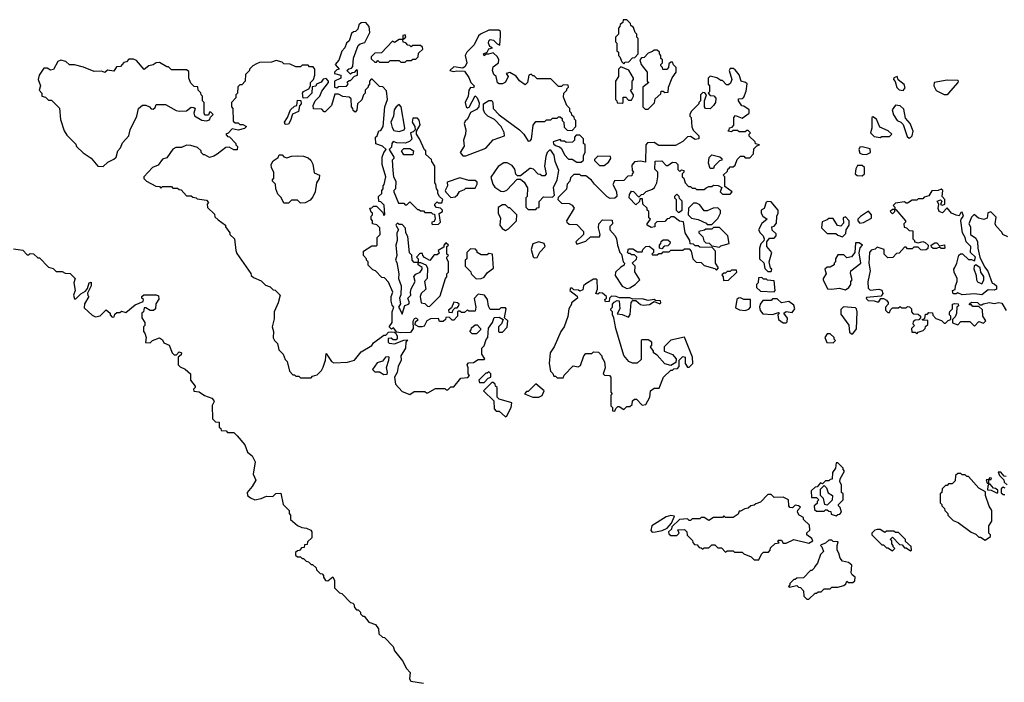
# Model space of a CAD drawing. Extents: x 2386423 to 2568864, y 578392 to 761999.
# Tile 425 of 454: x 2495135 to 2501622, y 746343 to 750710. Entities that reach past the tile are written whole.
import ezdxf

# ---------------------------------------------------------------- set-up
doc = ezdxf.new("R2010")
doc.units = 0

msp = doc.modelspace()

# ---------------------------------------------------------------- linework, layer by layer
at = {"layer": '0CON05XD'}
for points in [[(2497225, 750260), (2497235, 750270), (2497288.3, 750271.7), (2497300, 750285), (2497291.7, 750298.3), (2497305, 750310), (2497315, 750310), (2497341.7, 750338.3), (2497360, 750345), (2497360, 750375), (2497355, 750380), (2497338.3, 750361.7), (2497325, 750360), (2497315, 750350), (2497290, 750375), (2497303, 750387), (2497320, 750390), (2497328.8, 750401.2), (2497333.9, 750456.1), (2497365, 750540), (2497378.3, 750551.7), (2497409.3, 750560.7), (2497442.5, 750625), (2497436.7, 750665), (2497415, 750692.5), (2497385, 750690), (2497370, 750675), (2497361.7, 750648.3), (2497348.3, 750631.7), (2497335, 750630), (2497321.7, 750618.3), (2497305, 750570), (2497287.5, 750555), (2497276.7, 750525), (2497256.4, 750503.6), (2497237, 750443), (2497212.5, 750415), (2497240, 750385), (2497225, 750380), (2497210, 750365), (2497210, 750355), (2497250, 750345), (2497250, 750325), (2497210, 750305), (2497210, 750265), (2497225, 750260)], [(2499115, 750420), (2499125, 750430), (2499148.3, 750431.7), (2499171.7, 750458.3), (2499188.3, 750461.7), (2499210, 750485), (2499210, 750585), (2499200, 750595), (2499200, 750615), (2499190, 750625), (2499178.3, 750658.3), (2499161.7, 750671.7), (2499160, 750685), (2499135, 750710), (2499111.7, 750708.3), (2499108.3, 750691.7), (2499091.7, 750678.3), (2499090, 750665), (2499080, 750655), (2499080, 750615), (2499060, 750595), (2499060, 750565), (2499070, 750555), (2499070, 750505), (2499080, 750495), (2499080, 750475), (2499090, 750465), (2499101.7, 750431.7), (2499115, 750420)], [(2498075, 749812.5), (2498207, 749863), (2498255, 749917.5), (2498330, 749945), (2498327, 749967), (2498306.4, 750006.4), (2498263, 750053), (2498220, 750075), (2498200, 750095), (2498190, 750115), (2498190, 750155), (2498225, 750176.7), (2498245, 750176.7), (2498253.3, 750165), (2498253.6, 750123.6), (2498293.6, 750083.6), (2498427.5, 749985), (2498456.7, 749955), (2498485, 749910), (2498498.3, 749911.7), (2498507, 749923), (2498517.5, 750015), (2498535, 750040), (2498595, 750040), (2498605, 750050), (2498635, 750050), (2498645, 750060), (2498675, 750060), (2498685, 750070), (2498695, 750070), (2498708.3, 750058.3), (2498710, 750045), (2498720, 750035), (2498721.7, 750001.7), (2498741.7, 749981.7), (2498775, 749980), (2498800, 750005), (2498800, 750045), (2498790, 750055), (2498788.3, 750068.3), (2498771.7, 750081.7), (2498770, 750095), (2498760, 750105), (2498760, 750125), (2498740, 750145), (2498718.3, 750198.3), (2498720, 750225), (2498740, 750245), (2498740, 750255), (2498750, 750265), (2498748.3, 750278.3), (2498715, 750280), (2498705, 750270), (2498685, 750270), (2498635, 750320), (2498545, 750320), (2498525, 750340), (2498515, 750340), (2498505, 750350), (2498490, 750345), (2498480, 750295), (2498465, 750280), (2498427, 750307), (2498405, 750337.5), (2498365, 750362.5), (2498340, 750355), (2498352.5, 750335), (2498335, 750297.5), (2498315, 750286.7), (2498295, 750287.5), (2498283.9, 750293.9), (2498273.3, 750335), (2498259.3, 750349.3), (2498250, 750375), (2498255, 750400), (2498290, 750425), (2498292.5, 750445), (2498282.5, 750465), (2498255, 750492.5), (2498223.6, 750483.6), (2498207.5, 750482.5), (2498195, 750472.5), (2498190, 750485), (2498213.8, 750496.2), (2498225, 750517.5), (2498250, 750525), (2498233, 750533), (2498223.3, 750555), (2498225, 750570), (2498235, 750580), (2498255.9, 750575.9), (2498280.7, 750550.7), (2498297.5, 750542.5), (2498303.3, 750605), (2498301.7, 750631.7), (2498291.7, 750641.7), (2498225, 750640), (2498170, 750615), (2498157, 750603), (2498130, 750545), (2498080, 750495), (2498070, 750475), (2498080, 750425), (2498069.3, 750400.7), (2498055, 750390), (2497995, 750400), (2497970, 750375), (2497995, 750367.5), (2498015, 750372.5), (2498065, 750370), (2498095, 750330), (2498106.2, 750296.2), (2498130, 750275), (2498125, 750260), (2498105, 750262.5), (2498093.3, 750245), (2498090, 750205), (2498070, 750165), (2498076.1, 750136.1), (2498085, 750130), (2498096, 750134), (2498135, 750207.5), (2498150, 750195), (2498161.7, 750161.7), (2498160, 750135), (2498145, 750117.5), (2498105, 750097.5), (2498086.2, 750055), (2498069.2, 750040.8), (2498063.6, 750026.4), (2498074, 749985), (2498072, 749955), (2498058.9, 749915), (2498063.6, 749876.4), (2498037.5, 749835), (2498055, 749812.5), (2498075, 749812.5)], [(2497675, 750430), (2497685, 750440), (2497715, 750440), (2497725, 750450), (2497745, 750450), (2497760, 750465), (2497761.7, 750488.3), (2497790, 750515), (2497788.3, 750528.3), (2497775, 750540), (2497725, 750540), (2497715, 750530), (2497705, 750540), (2497691.7, 750541.7), (2497678.3, 750558.3), (2497661.7, 750561.7), (2497660, 750580), (2497680, 750595), (2497675, 750610), (2497660, 750605), (2497660, 750580), (2497635, 750580), (2497605, 750560), (2497591.7, 750568.3), (2497518.3, 750491.7), (2497475, 750490), (2497450, 750465), (2497451.7, 750451.7), (2497475, 750430), (2497485, 750430), (2497495, 750440), (2497505, 750430), (2497565, 750430), (2497575, 750440), (2497635, 750440), (2497645, 750430), (2497675, 750430)], [(2499275, 750120), (2499318.3, 750161.7), (2499321.7, 750188.3), (2499358.3, 750221.7), (2499361.7, 750238.3), (2499375, 750240), (2499385, 750230), (2499408.3, 750231.7), (2499410, 750265), (2499433, 750327), (2499460, 750365), (2499460, 750395), (2499441.7, 750411.7), (2499435, 750430), (2499425, 750430), (2499411.7, 750418.3), (2499410, 750395), (2499398.3, 750381.7), (2499371.7, 750381.7), (2499370, 750395), (2499360, 750405), (2499360, 750415), (2499370, 750425), (2499370, 750445), (2499360, 750455), (2499360, 750475), (2499350, 750485), (2499350, 750495), (2499335, 750510), (2499315, 750510), (2499305, 750500), (2499275, 750490), (2499248.3, 750461.7), (2499231.7, 750458.3), (2499220, 750445), (2499230, 750415), (2499270, 750365), (2499270, 750305), (2499280, 750295), (2499240, 750265), (2499240, 750135), (2499255, 750120), (2499275, 750120)], [(2495685, 749742.5), (2495715, 749770), (2495755, 749790), (2495770, 749805), (2495782.5, 749845), (2495800, 749865), (2495811.7, 749898.3), (2495853.3, 749945), (2495863.3, 749985), (2495907.5, 750075), (2495917.5, 750125), (2495943, 750147), (2495965, 750147.5), (2495990, 750135), (2496001.7, 750121.7), (2496015, 750120), (2496028.3, 750131.7), (2496035, 750150), (2496095, 750150), (2496165, 750112.5), (2496185, 750107.5), (2496235, 750110), (2496265, 750132.5), (2496281.7, 750131.7), (2496290, 750125), (2496281.2, 750095), (2496287, 750077), (2496335, 750047.5), (2496365, 750042.5), (2496385, 750050), (2496391.7, 750068.3), (2496410, 750085), (2496395, 750100), (2496385, 750100), (2496378.3, 750081.7), (2496355, 750080), (2496350, 750095), (2496350, 750165), (2496340, 750175), (2496340, 750205), (2496330, 750215), (2496328.3, 750228.3), (2496310, 750245), (2496308.3, 750268.3), (2496285, 750270), (2496261.7, 750291.7), (2496250, 750325), (2496248.3, 750368.3), (2496235, 750380), (2496135, 750380), (2496115, 750400), (2496105, 750400), (2496055, 750427.5), (2496035, 750426.7), (2496015, 750413.3), (2495985, 750406.7), (2495955, 750382.5), (2495905, 750440), (2495885, 750450), (2495855, 750450), (2495838.3, 750431.7), (2495821.7, 750428.3), (2495798.3, 750401.7), (2495771.7, 750398.3), (2495755, 750370), (2495712.5, 750377.5), (2495695, 750362.5), (2495675, 750370), (2495625, 750367.5), (2495555, 750396.2), (2495495, 750412.5), (2495463, 750413), (2495440, 750435), (2495405, 750443.3), (2495386.7, 750435), (2495358.3, 750381.7), (2495338.3, 750378.3), (2495315, 750390), (2495295, 750390), (2495262.5, 750345), (2495257.5, 750315), (2495272.5, 750275), (2495262.5, 750245), (2495280, 750225), (2495280, 750205), (2495305, 750200), (2495325, 750180), (2495345, 750180), (2495397, 750127), (2495403, 750053), (2495428.3, 749978.3), (2495445, 749950), (2495505, 749890), (2495510, 749875), (2495553.6, 749833.6), (2495606.4, 749796.4), (2495650, 749745), (2495685, 749742.5)], [(2497705, 748240), (2497735, 748260), (2497805, 748260), (2497815, 748250), (2497825, 748250), (2497875, 748280), (2497935, 748280), (2497945, 748270), (2497955, 748270), (2497975, 748290), (2497995, 748290), (2498041.7, 748348.3), (2498088.3, 748351.7), (2498097.5, 748365), (2498090, 748375), (2498090, 748415), (2498082.5, 748435), (2498091.7, 748448.3), (2498125, 748450), (2498155, 748470), (2498195, 748470), (2498200, 748475), (2498180, 748505), (2498180, 748545), (2498195, 748560), (2498207.5, 748602.5), (2498220, 748615), (2498223, 748677), (2498250, 748715), (2498261.7, 748748.3), (2498295, 748750), (2498320, 748735), (2498310, 748705), (2498290, 748685), (2498290, 748655), (2498295, 748650), (2498315, 748650), (2498347, 748683), (2498350, 748725), (2498330, 748745), (2498340, 748805), (2498335, 748810), (2498305, 748810), (2498295, 748800), (2498235, 748800), (2498223, 748823), (2498216.7, 748865), (2498197.5, 748895), (2498155, 748900), (2498128.3, 748871.7), (2498140, 748815), (2498135, 748790), (2498095, 748790), (2498085, 748797.5), (2498065, 748780), (2498045, 748780), (2498035, 748790), (2498025, 748790), (2498020, 748785), (2498020, 748755), (2497995, 748730), (2497985, 748730), (2497965, 748750), (2497941.7, 748748.3), (2497940, 748735), (2497925, 748720), (2497901.7, 748721.7), (2497895, 748740), (2497840.7, 748739.3), (2497817.5, 748725), (2497798.8, 748691.2), (2497785, 748686.7), (2497765, 748686.7), (2497740, 748700), (2497741.7, 748718.3), (2497760, 748735), (2497745, 748742.5), (2497735, 748737.5), (2497725, 748720), (2497727.5, 748675), (2497710.7, 748649.3), (2497645, 748646.2), (2497620.7, 748650.7), (2497598.3, 748678.3), (2497585, 748670), (2497570, 748685), (2497590, 748715), (2497590, 748785), (2497600, 748815), (2497588.3, 748828.3), (2497582.5, 748855), (2497582.5, 748885), (2497592.5, 748915), (2497565, 748980), (2497538.3, 749008.3), (2497521.7, 749011.7), (2497480, 749055), (2497461.7, 749061.7), (2497431.7, 749091.7), (2497430, 749115), (2497420, 749125), (2497420, 749135), (2497400, 749155), (2497400, 749185), (2497455, 749220), (2497485, 749220), (2497490, 749225), (2497490, 749275), (2497510, 749295), (2497508.3, 749338.3), (2497488.3, 749358.3), (2497460, 749365), (2497460, 749385), (2497450, 749395), (2497450, 749415), (2497460, 749425), (2497460, 749435), (2497451.7, 749441.7), (2497441.7, 749468.3), (2497455, 749470), (2497465, 749480), (2497485, 749480), (2497528.3, 749438.3), (2497531.7, 749421.7), (2497540, 749425), (2497537, 749487), (2497515, 749510), (2497501.7, 749511.7), (2497500, 749545), (2497520, 749565), (2497520, 749585), (2497530, 749595), (2497530, 749615), (2497537, 749623), (2497546.7, 749675), (2497522.5, 749755), (2497522.5, 749805), (2497534.2, 749835.8), (2497550, 749855), (2497525, 749877.5), (2497481.7, 749891.7), (2497480, 749935), (2497490, 749945), (2497501.7, 749978.3), (2497515, 749980), (2497530, 750005), (2497540, 750135), (2497557.5, 750185), (2497551.7, 750241.7), (2497528.3, 750268.3), (2497505, 750270), (2497458.3, 750318.3), (2497451.7, 750318.3), (2497440, 750305), (2497440, 750285), (2497430, 750275), (2497430, 750265), (2497410, 750245), (2497410, 750225), (2497400, 750215), (2497388.3, 750181.7), (2497360, 750155), (2497357, 750113), (2497345, 750100), (2497331.7, 750111.7), (2497330, 750125), (2497320, 750135), (2497318.3, 750188.3), (2497305, 750200), (2497263, 750203), (2497235, 750220), (2497211.7, 750218.3), (2497190, 750145), (2497148.3, 750101.7), (2497141.7, 750101.7), (2497125, 750120), (2497071.7, 750121.7), (2497067.5, 750145), (2497082.5, 750175), (2497112.5, 750205), (2497125, 750240), (2497170, 750295), (2497170, 750305), (2497155, 750322.5), (2497135, 750317.5), (2497120.7, 750299.3), (2497090, 750285), (2497085, 750272.5), (2497061.7, 750268.3), (2497060, 750225), (2497030, 750195), (2497001.7, 750191.7), (2496997.5, 750225), (2497005, 750237.5), (2497040, 750255), (2497050, 750275), (2497050, 750295), (2497070, 750315), (2497080, 750345), (2497080, 750385), (2497068.3, 750398.3), (2497045, 750400), (2497035, 750410), (2496995, 750410), (2496985, 750400), (2496955, 750400), (2496917, 750417), (2496875, 750420), (2496865, 750430), (2496825, 750440), (2496795, 750430), (2496715, 750427.5), (2496695, 750420), (2496670, 750405), (2496650, 750385), (2496650, 750375), (2496621.7, 750348.3), (2496620, 750305), (2496598.3, 750281.7), (2496585, 750280), (2496573, 750267), (2496570, 750225), (2496560, 750215), (2496560, 750195), (2496530, 750165), (2496530, 750135), (2496540, 750125), (2496541.7, 750041.7), (2496555, 750030), (2496575, 750030), (2496585, 750020), (2496605, 750020), (2496630, 750005), (2496617, 749993), (2496575, 749982.5), (2496535, 749990), (2496508.3, 749961.7), (2496492.5, 749955), (2496505, 749940), (2496518.3, 749938.3), (2496560, 749895), (2496560, 749885), (2496570, 749875), (2496568.3, 749851.7), (2496545, 749852.5), (2496515, 749870), (2496493, 749867), (2496437, 749823), (2496415, 749810), (2496385, 749802.5), (2496355, 749820), (2496345, 749820), (2496330, 749835), (2496330, 749845), (2496307, 749867), (2496261.7, 749881.7), (2496235, 749882.5), (2496201.7, 749868.3), (2496163, 749867), (2496143.6, 749856.4), (2496105, 749800), (2496075, 749790), (2496048.3, 749751.7), (2496010, 749735), (2495952.5, 749675), (2495953, 749663), (2495970, 749645), (2496033, 749613), (2496055, 749610), (2496065, 749600), (2496075, 749610), (2496135, 749610), (2496145, 749600), (2496175, 749600), (2496185, 749590), (2496198.3, 749588.3), (2496235, 749550), (2496265, 749550), (2496275, 749540), (2496297, 749537), (2496305, 749530), (2496365, 749520), (2496380, 749505), (2496370, 749495), (2496371.7, 749471.7), (2496418.3, 749428.3), (2496421.7, 749411.7), (2496441.7, 749391.7), (2496490, 749355), (2496490, 749345), (2496520, 749305), (2496520, 749295), (2496550, 749265), (2496558.3, 749188.3), (2496565, 749170), (2496657, 749037), (2496660, 749025), (2496675, 749010), (2496725, 748990), (2496755, 748960), (2496785, 748950), (2496805, 748930), (2496818.3, 748928.3), (2496850, 748895), (2496837, 748843), (2496812.5, 748785), (2496811.7, 748738.3), (2496797.5, 748685), (2496807.5, 748655), (2496803.9, 748613.9), (2496813.3, 748595), (2496833.8, 748575), (2496843.3, 748535), (2496870, 748505), (2496885, 748470), (2496897, 748457), (2496913, 748393), (2496935, 748370), (2496945, 748370), (2496955, 748360), (2496975, 748360), (2496985, 748350), (2497055, 748350), (2497065, 748360), (2497095, 748370), (2497123, 748397), (2497135, 748420), (2497150, 748465), (2497155, 748510), (2497188.3, 748458.3), (2497205, 748448.8), (2497295, 748454), (2497340, 748465), (2497385, 748520), (2497455, 748562.5), (2497465, 748580), (2497535, 748630), (2497548.3, 748631.7), (2497565, 748650), (2497585, 748652.5), (2497605, 748650), (2497613, 748643), (2497622.5, 748625), (2497621.7, 748608.3), (2497615, 748600), (2497595, 748600), (2497581.7, 748611.7), (2497561.7, 748608.3), (2497562.5, 748585), (2497568.3, 748578.3), (2497605, 748573.3), (2497665, 748597.5), (2497690, 748600), (2497680, 748585), (2497677.5, 748545), (2497646.7, 748495), (2497648, 748465), (2497629.2, 748425), (2497622, 748385), (2497603.3, 748355), (2497611.7, 748308.3), (2497655, 748260), (2497705, 748240)], [(2499135, 748937.5), (2499155, 748942.5), (2499190, 748965), (2499220, 748995), (2499188.3, 749048.3), (2499190, 749085), (2499170, 749105), (2499198.3, 749131.7), (2499200, 749145), (2499185, 749160), (2499165, 749160), (2499155, 749170), (2499145, 749170), (2499140, 749175), (2499145, 749200), (2499175, 749200), (2499205, 749180), (2499235, 749180), (2499240, 749195), (2499260, 749215), (2499281.7, 749218.3), (2499310, 749195), (2499310, 749175), (2499300, 749165), (2499305, 749160), (2499335, 749160), (2499345, 749170), (2499365, 749170), (2499375, 749180), (2499415, 749180), (2499425, 749190), (2499505, 749190), (2499515, 749200), (2499545, 749200), (2499560, 749185), (2499570, 749135), (2499591.7, 749111.7), (2499625, 749110), (2499645, 749090), (2499715, 749070), (2499725, 749060), (2499740, 749075), (2499720, 749105), (2499720, 749185), (2499698.3, 749208.3), (2499615, 749210), (2499605, 749220), (2499585, 749220), (2499575, 749230), (2499551.7, 749231.7), (2499550, 749255), (2499520, 749305), (2499508.3, 749378.3), (2499483, 749383), (2499445, 749410), (2499425, 749410), (2499415, 749400), (2499401.7, 749398.3), (2499385, 749380), (2499331.7, 749378.3), (2499320, 749365), (2499320, 749345), (2499295, 749340), (2499270, 749355), (2499270, 749365), (2499290, 749395), (2499280, 749405), (2499280, 749445), (2499270, 749455), (2499268.3, 749468.3), (2499240, 749495), (2499238.3, 749528.3), (2499221.7, 749528.3), (2499218.3, 749511.7), (2499195, 749490), (2499150, 749535), (2499153, 749557), (2499165, 749580), (2499178.3, 749578.3), (2499215, 749540), (2499231.7, 749558.3), (2499245, 749560), (2499263, 749577), (2499305, 749592.5), (2499317.5, 749605), (2499332.5, 749635), (2499340, 749675), (2499340, 749705), (2499320, 749725), (2499321.7, 749778.3), (2499365, 749780), (2499395, 749750), (2499405, 749750), (2499435, 749770), (2499458.3, 749768.3), (2499470, 749755), (2499471.7, 749721.7), (2499485, 749710), (2499495, 749720), (2499510, 749715), (2499510, 749705), (2499500, 749695), (2499500, 749675), (2499510, 749665), (2499520, 749635), (2499541.7, 749611.7), (2499555, 749610), (2499565, 749600), (2499585, 749600), (2499595, 749590), (2499645, 749590), (2499658.3, 749601.7), (2499675, 749610), (2499695, 749610), (2499705, 749620), (2499737.5, 749617.5), (2499760, 749605), (2499750, 749575), (2499765, 749560), (2499815, 749560), (2499830, 749575), (2499781.7, 749611.7), (2499780, 749675), (2499770, 749685), (2499798.3, 749711.7), (2499800, 749725), (2499808.3, 749731.7), (2499815, 749740), (2499835, 749740), (2499848.3, 749751.7), (2499861.7, 749788.3), (2499885, 749810), (2499905, 749810), (2499915, 749800), (2499945, 749800), (2499970, 749825), (2499971.7, 749858.3), (2499991.7, 749878.3), (2500010, 749885), (2499981.7, 749891.7), (2499980, 749905), (2499941.7, 749941.7), (2499940, 749955), (2499950, 749965), (2499935, 749980), (2499925, 749980), (2499915, 749970), (2499875, 749970), (2499865, 749980), (2499835, 749980), (2499825, 749970), (2499800, 749975), (2499810, 749985), (2499811.7, 749998.3), (2499828.3, 750001.7), (2499840, 750015), (2499840, 750065), (2499851.7, 750078.3), (2499895, 750060), (2499940, 750095), (2499940, 750115), (2499905, 750140), (2499891.7, 750141.7), (2499870, 750175), (2499871.7, 750188.3), (2499895, 750190), (2499905, 750200), (2499921.7, 750238.3), (2499927, 750287), (2499917, 750297), (2499887.5, 750305), (2499875.9, 750345.9), (2499849.3, 750379.3), (2499835, 750387.5), (2499815, 750387.5), (2499810, 750375), (2499827.5, 750315), (2499818.3, 750291.7), (2499805, 750280), (2499791.7, 750281.7), (2499765, 750310), (2499755, 750310), (2499727, 750327), (2499685, 750337.5), (2499670, 750325), (2499670, 750285), (2499680, 750275), (2499680, 750235), (2499670, 750225), (2499685, 750210), (2499708.3, 750208.3), (2499721.7, 750191.7), (2499720, 750165), (2499706.4, 750143.6), (2499685, 750122.5), (2499653.6, 750123.6), (2499647.5, 750135), (2499647.5, 750175), (2499660, 750215), (2499648.3, 750228.3), (2499635, 750230), (2499620, 750215), (2499620, 750175), (2499610, 750165), (2499610, 750155), (2499560, 750105), (2499550, 750085), (2499550, 750075), (2499560, 750065), (2499563, 750003), (2499571.7, 749981.7), (2499610, 749945), (2499610, 749925), (2499585, 749920), (2499555, 749940), (2499535, 749937.5), (2499503, 749907), (2499455, 749880), (2499345, 749880), (2499315, 749900), (2499271.7, 749898.3), (2499260, 749885), (2499258.3, 749771.7), (2499225, 749777.5), (2499185, 749772.5), (2499168.3, 749751.7), (2499170, 749715), (2499180, 749705), (2499170, 749695), (2499168.3, 749681.7), (2499141.7, 749678.3), (2499115, 749650), (2499053, 749647), (2499047, 749633), (2499043, 749623), (2499067, 749577), (2499070, 749545), (2499057, 749533), (2499025, 749532.5), (2499005, 749542.5), (2498922.5, 749625), (2498903, 749653), (2498865, 749680), (2498835, 749680), (2498825, 749690), (2498785, 749690), (2498763, 749667), (2498760, 749645), (2498742.5, 749625), (2498737, 749593), (2498681.7, 749538.3), (2498680, 749525), (2498705, 749500), (2498755, 749497.5), (2498775, 749487.5), (2498787, 749467), (2498737.5, 749385), (2498740, 749375), (2498755, 749362.5), (2498805, 749360), (2498850, 749315), (2498850, 749295), (2498800, 749245), (2498805, 749230), (2498865, 749250), (2498895, 749280), (2498955, 749280), (2498960, 749295), (2498948.3, 749338.3), (2498950, 749365), (2498975, 749390), (2499038.3, 749388.3), (2499040, 749365), (2499023, 749347), (2499022.5, 749325), (2499057.5, 749285), (2499067.5, 749265), (2499073, 749223), (2499090, 749175), (2499100, 749165), (2499110, 749115), (2499120, 749105), (2499118.3, 749091.7), (2499095, 749080), (2499060, 749045), (2499057.5, 749025), (2499103.6, 748953.6), (2499135, 748937.5)], [(2499105, 750160), (2499110, 750165), (2499111.7, 750198.3), (2499128.3, 750198.3), (2499145, 750180), (2499165, 750180), (2499180, 750205), (2499180, 750215), (2499160, 750245), (2499170, 750255), (2499170, 750305), (2499180, 750315), (2499180, 750325), (2499148.3, 750378.3), (2499095, 750400), (2499080, 750385), (2499080, 750335), (2499060, 750305), (2499060, 750185), (2499070, 750175), (2499071.7, 750161.7), (2499105, 750160)], [(2500955, 750243.3), (2500969.3, 750260.7), (2500962.3, 750282.3), (2500923.3, 750313.3), (2500916.2, 750336.2), (2500895, 750326.7), (2500892.5, 750315), (2500902.5, 750302.5), (2500913.1, 750263.1), (2500928.8, 750248.8), (2500955, 750243.3)], [(2501245, 750216.7), (2501255, 750223.3), (2501317.5, 750295), (2501320, 750305), (2501315, 750310), (2501245, 750312.5), (2501160, 750295), (2501156.7, 750275), (2501173.6, 750243.6), (2501225, 750216.7), (2501245, 750216.7)], [(2496885, 750020), (2496880, 750035), (2496900, 750065), (2496920, 750115), (2496945, 750140), (2496960, 750145), (2496965, 750180), (2496988.3, 750178.3), (2496990, 750155), (2496978.3, 750141.7), (2496972.5, 750105), (2496931.7, 750088.3), (2496920, 750045), (2496905, 750022.5), (2496885, 750020)], [(2497635, 749974), (2497667, 749983), (2497672.5, 749995), (2497647.5, 750135), (2497635, 750150), (2497615, 750136.7), (2497602.5, 750115), (2497596.9, 750075), (2497581.2, 750035), (2497589.1, 749999.1), (2497600.3, 749980.3), (2497635, 749974)], [(2500995, 749930), (2501005, 749932.5), (2501015.7, 749944.3), (2501022.5, 749975), (2501001.2, 750025), (2500970, 750060), (2500960.7, 750120.7), (2500935, 750141.9), (2500905, 750146.7), (2500883.8, 750115), (2500892.3, 750082.3), (2500916.2, 750046.2), (2500940, 750035), (2500955, 750020), (2500981.2, 749941.2), (2500995, 749930)], [(2497855, 749360), (2497895, 749362.5), (2497907.5, 749375), (2497898.3, 749431.7), (2497920, 749445), (2497920, 749455), (2497907, 749467), (2497881.7, 749471.7), (2497870, 749485), (2497870, 749495), (2497885, 749510), (2497892.5, 749502.5), (2497916.1, 749503.9), (2497922.5, 749525), (2497900, 749545), (2497890, 749565), (2497890, 749585), (2497880, 749595), (2497877, 749627), (2497870, 749635), (2497870, 749745), (2497850, 749775), (2497848.3, 749788.3), (2497811.7, 749821.7), (2497810, 749845), (2497801.7, 749851.7), (2497770, 749925), (2497750, 749955), (2497750, 749975), (2497773, 750017), (2497767, 750047), (2497755, 750060), (2497725, 750060), (2497720, 750035), (2497737.5, 750005), (2497740, 749985), (2497728.3, 749971.7), (2497710, 749965), (2497718.3, 749921.7), (2497703.8, 749906.2), (2497673.6, 749896.4), (2497619.3, 749899.3), (2497595, 749907.5), (2497587.5, 749895), (2497585, 749870), (2497570, 749855), (2497600, 749805), (2497600, 749795), (2497590, 749785), (2497593.6, 749716.4), (2497597.5, 749675), (2497612.5, 749645), (2497610, 749595), (2497600, 749585), (2497600, 749575), (2497631.7, 749501.7), (2497665, 749500), (2497675, 749490), (2497685, 749490), (2497705, 749510), (2497755, 749460), (2497765, 749460), (2497775, 749450), (2497795, 749450), (2497805, 749440), (2497845, 749440), (2497855, 749430), (2497868.3, 749428.3), (2497871.7, 749398.3), (2497865, 749380), (2497850, 749375), (2497850, 749365), (2497855, 749360)], [(2500805, 749932.5), (2500815, 749940), (2500865, 749940), (2500880, 749955), (2500857, 749977), (2500801.7, 750001.7), (2500780, 750055), (2500755, 750070), (2500750, 750065), (2500750, 749995), (2500740, 749965), (2500765, 749940), (2500805, 749932.5)], [(2498835, 749770), (2498850, 749785), (2498850, 749815), (2498860, 749835), (2498860, 749885), (2498850, 749895), (2498850, 749925), (2498825, 749950), (2498801.7, 749948.3), (2498790, 749935), (2498790, 749915), (2498777, 749903), (2498735, 749900), (2498725, 749910), (2498705, 749910), (2498695, 749920), (2498650, 749905), (2498651.7, 749891.7), (2498665, 749880), (2498691.7, 749871.7), (2498705, 749860), (2498725, 749820), (2498751.7, 749791.7), (2498775, 749790), (2498805, 749770), (2498835, 749770)], [(2497725, 749820), (2497665, 749820), (2497650, 749845), (2497665, 749860), (2497705, 749860), (2497730, 749845), (2497725, 749820)], [(2498535, 749460), (2498545, 749470), (2498558.3, 749471.7), (2498558.3, 749511.7), (2498585, 749542.5), (2498645, 749540), (2498657.5, 749552.5), (2498652.5, 749605), (2498676.4, 749653.6), (2498687.5, 749715), (2498662.5, 749775), (2498657, 749817), (2498635, 749850), (2498625, 749850), (2498610, 749835), (2498600.7, 749809.3), (2498593.3, 749745), (2498602.5, 749695), (2498595, 749680), (2498575, 749680), (2498565, 749690), (2498551.7, 749691.7), (2498520, 749725), (2498505, 749730), (2498495, 749730), (2498435, 749680), (2498415, 749680), (2498403, 749693), (2498397.5, 749725), (2498379.5, 749749.5), (2498346.4, 749766.4), (2498325, 749766.7), (2498287, 749743), (2498238.3, 749671.7), (2498253.3, 749625), (2498266.1, 749606.1), (2498305, 749580), (2498325, 749577.5), (2498345, 749587.5), (2498411.7, 749658.3), (2498435, 749660), (2498459.3, 749639.3), (2498481.7, 749601.7), (2498477.5, 749545), (2498470, 749535), (2498470, 749475), (2498485, 749460), (2498535, 749460)], [(2500715, 749822.5), (2500740, 749835), (2500738.3, 749858.3), (2500685, 749872.5), (2500670.7, 749869.3), (2500663.8, 749855), (2500670.5, 749830.5), (2500685, 749823.3), (2500715, 749822.5)], [(2496985, 749500), (2496965, 749520), (2496925, 749520), (2496905, 749500), (2496875, 749500), (2496858.3, 749538.3), (2496835, 749560), (2496822.5, 749595), (2496820, 749625), (2496800, 749645), (2496800, 749655), (2496810, 749665), (2496810, 749705), (2496793, 749733), (2496792.5, 749755), (2496805, 749780), (2496838.3, 749801.7), (2496845, 749820), (2496865, 749820), (2496876.2, 749806.2), (2496895, 749800), (2496925, 749810), (2496965, 749812.5), (2497005, 749810), (2497035, 749800), (2497053.6, 749783.6), (2497067, 749757), (2497075, 749700), (2497110, 749685), (2497107, 749663), (2497090, 749635), (2497082.5, 749575), (2497067, 749543), (2497049.3, 749520.7), (2497015, 749502.5), (2496985, 749500)], [(2498985, 749750), (2499015, 749770), (2499030, 749795), (2499028.3, 749808.3), (2498945, 749810), (2498921.7, 749788.3), (2498921.7, 749781.7), (2498955, 749750), (2498985, 749750)], [(2499705, 749730), (2499685, 749730), (2499672.5, 749765), (2499678.3, 749801.7), (2499695, 749820), (2499747, 749807), (2499760, 749795), (2499760, 749785), (2499745, 749780), (2499727, 749763), (2499710, 749745), (2499705, 749730)], [(2500685, 749680), (2500700, 749695), (2500700, 749735), (2500685, 749750), (2500655, 749750), (2500643, 749727), (2500640, 749695), (2500653, 749683), (2500685, 749680)], [(2497975, 749537.5), (2498005, 749542.5), (2498020, 749555), (2498031.7, 749578.3), (2498065, 749590), (2498075, 749600), (2498135, 749600), (2498150, 749625), (2498148.3, 749638.3), (2498135, 749650), (2498095, 749650), (2498035, 749666.7), (2497951.7, 749638.3), (2497952.5, 749615), (2497937.5, 749585), (2497943, 749573), (2497975, 749537.5)], [(2501645, 749280), (2501613.3, 749293.3), (2501605, 749310), (2501568.3, 749348.3), (2501562.5, 749365), (2501568.3, 749408.3), (2501533, 749443), (2501513.9, 749436.1), (2501508.3, 749401.7), (2501486.7, 749393.3), (2501451.7, 749401.7), (2501423, 749427), (2501405, 749407.5), (2501387.5, 749365), (2501400, 749345), (2501400, 749295), (2501435, 749270), (2501446.4, 749246.4), (2501446.7, 749205), (2501460, 749145), (2501491.7, 749081.7), (2501513.6, 749053.6), (2501543, 748973), (2501555, 748970), (2501570, 748955), (2501570, 748935), (2501555, 748927.5), (2501515, 748930), (2501475, 748896.7), (2501425, 748903.3), (2501345, 748897.5), (2501315, 748910), (2501305, 748902.5), (2501285, 748902.5), (2501280, 748925), (2501298.3, 748931.7), (2501300, 748955), (2501312.5, 748985), (2501312.5, 749005), (2501292.5, 749045), (2501290, 749065), (2501295, 749077.5), (2501310, 749105), (2501323, 749157), (2501333, 749167), (2501347.5, 749167.5), (2501385, 749130), (2501405, 749130), (2501425, 749120), (2501432.5, 749145), (2501400, 749175), (2501401.2, 749215), (2501370, 749245), (2501363.8, 749275), (2501346.7, 749305), (2501336, 749385), (2501336.7, 749395), (2501353.8, 749415), (2501345, 749442.5), (2501335, 749440), (2501325, 749417.5), (2501305, 749420.8), (2501273.3, 749435), (2501245, 749470), (2501215, 749437.5), (2501192.5, 749445), (2501186.7, 749465), (2501190, 749495), (2501180, 749515), (2501201.7, 749521.7), (2501210, 749515), (2501201.7, 749491.7), (2501215, 749487.5), (2501230, 749495), (2501230, 749525), (2501212.5, 749545), (2501217.5, 749585), (2501205, 749592.5), (2501186, 749584), (2501145, 749582.5), (2501125, 749550), (2501095, 749540), (2501085, 749530), (2501055, 749530), (2501045, 749520), (2501015, 749520), (2500985, 749500), (2500975, 749500), (2500965, 749510), (2500905, 749500), (2500890, 749485), (2500900, 749475), (2500900, 749460), (2500885, 749460), (2500870, 749445), (2500885, 749430), (2500900, 749445), (2500900, 749460), (2500908.3, 749458.3), (2500970, 749385), (2500970, 749375), (2500960, 749365), (2500961.7, 749341.7), (2500978.3, 749338.3), (2500995, 749320), (2501018.3, 749318.3), (2501020, 749265), (2501030, 749255), (2501030, 749245), (2501055, 749240), (2501085, 749247.5), (2501100.7, 749240.7), (2501120, 749225), (2501118.3, 749201.7), (2501107, 749193), (2501085, 749190), (2501073, 749193), (2501055, 749210), (2501025, 749210), (2501015, 749200), (2500985, 749200), (2500975, 749210), (2500965, 749210), (2500928.3, 749171.7), (2500911.7, 749168.3), (2500888.3, 749141.7), (2500855, 749140), (2500830, 749165), (2500830, 749195), (2500785, 749210), (2500771.7, 749198.3), (2500745, 749190), (2500733.9, 749176.1), (2500730, 749105), (2500737.5, 749055), (2500732.5, 749025), (2500723, 748983), (2500725, 748940), (2500738.3, 748928.3), (2500795, 748933.3), (2500815, 748927.5), (2500822.5, 748905), (2500811.7, 748888.3), (2500715, 748880), (2500711.7, 748871.7), (2500725, 748860), (2500765, 748857.5), (2500785, 748850), (2500795, 748850), (2500808.3, 748871.7), (2500825, 748872.5), (2500845, 748862.5), (2500857, 748847), (2500857.5, 748835), (2500840, 748815), (2500840, 748795), (2500855, 748780), (2500865, 748780), (2500871.7, 748798.3), (2500885, 748810), (2500925, 748810), (2500935, 748820), (2500945, 748810), (2500975, 748810), (2500985, 748820), (2500998.3, 748818.3), (2501010, 748805), (2501010, 748785), (2501021.7, 748771.7), (2501055, 748770), (2501070, 748755), (2501070, 748745), (2501058.3, 748731.7), (2501035, 748730), (2501021.7, 748718.3), (2501020, 748705), (2501030, 748695), (2501010, 748675), (2501011.7, 748651.7), (2501035, 748650), (2501045, 748640), (2501055, 748650), (2501088.3, 748661.7), (2501100, 748675), (2501101.7, 748688.3), (2501118.3, 748701.7), (2501118.3, 748728.3), (2501085, 748730), (2501080, 748735), (2501098.3, 748741.7), (2501101.7, 748768.3), (2501115, 748770), (2501125, 748780), (2501148.3, 748778.3), (2501151.7, 748761.7), (2501171.7, 748741.7), (2501208.3, 748728.3), (2501225, 748710), (2501235, 748710), (2501251.7, 748728.3), (2501270, 748735), (2501270, 748755), (2501260, 748765), (2501260, 748775), (2501263, 748787), (2501280, 748805), (2501280, 748835), (2501295, 748840), (2501317, 748837), (2501320, 748825), (2501310, 748815), (2501307, 748773), (2501298.3, 748751.7), (2501280, 748735), (2501281.7, 748711.7), (2501315, 748700), (2501335, 748720), (2501395, 748720), (2501425, 748690), (2501455, 748720), (2501485, 748710), (2501500, 748725), (2501480, 748755), (2501478.3, 748798.3), (2501455, 748820), (2501415, 748820), (2501405, 748830), (2501391.7, 748831.7), (2501391.7, 748838.3), (2501405, 748847.5), (2501445, 748846.7), (2501461.7, 748831.7), (2501475, 748830), (2501483, 748837), (2501525, 748846.2), (2501555, 748840), (2501585, 748846.2), (2501605, 748842.5), (2501633.6, 748793.6)], [(2499475, 749440), (2499500, 749455), (2499500, 749515), (2499481.7, 749531.7), (2499480, 749545), (2499465, 749560), (2499450, 749545), (2499450, 749535), (2499460, 749525), (2499460, 749455), (2499475, 749440)], [(2500085, 749050), (2500090, 749065), (2500082.5, 749072.5), (2500072.5, 749115), (2500090, 749175), (2500057.5, 749215), (2500057.5, 749245), (2500075, 749270), (2500105, 749270), (2500120, 749285), (2500118.3, 749298.3), (2500093, 749323), (2500090, 749345), (2500105, 749350), (2500121.7, 749368.3), (2500122.5, 749415), (2500132.5, 749435), (2500132.5, 749455), (2500085, 749510), (2500065, 749512.5), (2500053, 749507), (2500040, 749465), (2500020, 749455), (2500020, 749435), (2500030, 749415), (2500060, 749395), (2500023.6, 749366.4), (2500002.5, 749325), (2500012.5, 749305), (2500032.5, 749285), (2500040, 749265), (2500038.3, 749251.7), (2500018.3, 749231.7), (2500010, 749205), (2500010, 749135), (2500038.3, 749108.3), (2500045, 749070), (2500065, 749050), (2500085, 749050)], [(2498335, 749320), (2498355, 749332.5), (2498407.5, 749385), (2498410, 749425), (2498365, 749470), (2498355, 749470), (2498335, 749490), (2498315, 749490), (2498288.3, 749471.7), (2498287.5, 749435), (2498303, 749403), (2498297.5, 749355), (2498313.6, 749333.6), (2498335, 749320)], [(2499695, 749360), (2499735, 749400), (2499752.5, 749435), (2499751.7, 749451.7), (2499735, 749470), (2499703, 749467), (2499665, 749450), (2499645, 749450), (2499615, 749490), (2499595, 749500), (2499575, 749500), (2499541.7, 749468.3), (2499540, 749425), (2499561.7, 749401.7), (2499605, 749392.5), (2499658.3, 749368.3), (2499665, 749360), (2499695, 749360)], [(2500669.3, 749369.3), (2500695, 749373.8), (2500747, 749403), (2500747.5, 749425), (2500727, 749447), (2500675, 749413.3), (2500657.5, 749395), (2500657.5, 749385), (2500669.3, 749369.3)], [(2500555, 749280), (2500578.3, 749301.7), (2500580, 749325), (2500600, 749355), (2500600, 749385), (2500575, 749410), (2500560, 749405), (2500561.7, 749368.3), (2500545, 749350), (2500523.6, 749353.6), (2500495, 749400), (2500465, 749400), (2500455, 749390), (2500421.7, 749378.3), (2500418.3, 749338.3), (2500455, 749300), (2500511.7, 749301.7), (2500525, 749290), (2500555, 749280)], [(2497655, 748770), (2497673.3, 748826.7), (2497697.5, 748835), (2497702.5, 748845), (2497692.5, 748875), (2497712.5, 748895), (2497708.8, 748915), (2497714, 748936), (2497740, 748985), (2497732.5, 749017.5), (2497745, 749032.5), (2497772.5, 749045), (2497787.5, 749065), (2497786.4, 749076.4), (2497760, 749095), (2497760, 749110), (2497775, 749110), (2497810, 749095), (2497822.5, 749075), (2497820, 749005), (2497802.5, 748985), (2497810, 748935), (2497780, 748905), (2497773.6, 748886.4), (2497780, 748845), (2497805, 748840), (2497821.7, 748821.7), (2497835, 748820), (2497905, 748890), (2497940, 749005), (2497950, 749015), (2497950, 749035), (2497960, 749045), (2497960, 749115), (2497950, 749135), (2497950, 749145), (2497960, 749155), (2497950, 749165), (2497950, 749215), (2497960, 749225), (2497941.7, 749238.3), (2497930, 749225), (2497928.3, 749211.7), (2497891.7, 749188.3), (2497898.3, 749171.7), (2497885, 749160), (2497865, 749160), (2497837, 749123), (2497801.7, 749141.7), (2497790, 749155), (2497788.3, 749168.3), (2497771.7, 749168.3), (2497750, 749145), (2497760, 749135), (2497760, 749110), (2497735, 749110), (2497720, 749125), (2497718.3, 749158.3), (2497703, 749173), (2497691.7, 749281.7), (2497680, 749305), (2497677, 749337), (2497655, 749360), (2497635, 749360), (2497625, 749370), (2497615, 749360), (2497612.5, 749355), (2497630, 749325), (2497620, 749305), (2497622.5, 749255), (2497613.3, 749225), (2497620, 749155), (2497610, 749125), (2497619.3, 749109.3), (2497633.8, 749035), (2497630, 749005), (2497647.5, 748955), (2497647, 748897), (2497637.5, 748875), (2497643, 748837), (2497630, 748815), (2497641.7, 748798.3), (2497655, 748770)], [(2499745, 749210), (2499755, 749220), (2499810, 749235), (2499800, 749285), (2499745, 749340), (2499705, 749340), (2499695, 749330), (2499655, 749330), (2499647, 749323), (2499610, 749315), (2499610, 749305), (2499635, 749280), (2499643, 749253), (2499655, 749240), (2499677, 749237), (2499695, 749220), (2499745, 749210)], [(2499365, 749200), (2499350, 749205), (2499350, 749225), (2499360, 749235), (2499361.7, 749248.3), (2499375, 749260), (2499405, 749260), (2499420, 749245), (2499418.3, 749231.7), (2499405, 749220), (2499381.7, 749218.3), (2499365, 749200)], [(2495095, 749200), (2495155, 749190), (2495185, 749160), (2495195, 749160), (2495205, 749170), (2495227, 749167), (2495255, 749140), (2495265, 749140), (2495325, 749080), (2495355, 749070), (2495375, 749050), (2495415, 749050), (2495435, 749040), (2495468.3, 749038.3), (2495500, 749005), (2495492.5, 748975), (2495500, 748925), (2495490, 748895), (2495495, 748870), (2495505, 748870), (2495537, 748903), (2495568.3, 748921.7), (2495581.7, 748938.3), (2495592.5, 748975), (2495605, 748980), (2495606.7, 748955), (2495582.5, 748907.5), (2495583, 748893), (2495590, 748885), (2495562.3, 748837.7), (2495560, 748810), (2495613.3, 748763.3), (2495635, 748752.5), (2495665, 748757.5), (2495705, 748797.5), (2495730, 748775), (2495730, 748765), (2495745, 748750), (2495758.3, 748751.7), (2495761.7, 748768.3), (2495775, 748780), (2495795, 748780), (2495805, 748790), (2495835, 748780), (2495895, 748830), (2495948.3, 748851.7), (2495950, 748865), (2495940, 748875), (2495940, 748885), (2495953, 748897), (2496035, 748897.5), (2496049.3, 748889.3), (2496051.7, 748868.3), (2496033, 748837), (2496030, 748805), (2496017, 748793), (2495995, 748792.5), (2495965, 748810), (2495955, 748810), (2495950, 748785), (2495940, 748775), (2495940, 748745), (2495960, 748715), (2495960, 748695), (2495950, 748685), (2495950, 748655), (2495960, 748645), (2495967.5, 748615), (2495963, 748583), (2495995, 748580), (2496010, 748595), (2496055, 748612.5), (2496075, 748600), (2496085, 748580), (2496120, 748565), (2496140, 748515), (2496151.7, 748501.7), (2496168.3, 748501.7), (2496185, 748520), (2496200, 748515), (2496198.3, 748501.7), (2496180, 748485), (2496180, 748435), (2496191.7, 748421.7), (2496225, 748407.5), (2496260, 748375), (2496260, 748335), (2496290, 748295), (2496290, 748285), (2496280, 748275), (2496281.7, 748261.7), (2496317, 748257), (2496353, 748233), (2496400, 748215), (2496415, 748200), (2496417, 748193), (2496402.5, 748167.5), (2496405, 748080), (2496425, 748060), (2496448.3, 748058.3), (2496450, 748025), (2496460, 748015), (2496461.7, 748001.7), (2496495, 748000), (2496505, 747990), (2496545, 747990), (2496568.3, 747968.3), (2496618.3, 747908.3), (2496635, 747860), (2496666.1, 747836.1), (2496686.7, 747795), (2496672.5, 747715), (2496690, 747675), (2496666.8, 747633.2), (2496633.3, 747595), (2496636.7, 747575), (2496655, 747558.8), (2496685, 747546.2), (2496725, 747553.8), (2496760.7, 747569.3), (2496801.7, 747568.3), (2496823, 747587), (2496855, 747590), (2496870, 747515), (2496910, 747475), (2496910, 747455), (2496920, 747445), (2496920, 747415), (2496965, 747377.5), (2496993.6, 747363.6), (2497025, 747360), (2497052.5, 747345), (2497060, 747335), (2497060, 747295), (2497031.7, 747268.3), (2497028.3, 747251.7), (2497011.7, 747248.3), (2497008.3, 747231.7), (2496991.7, 747228.3), (2496978.3, 747211.7), (2496965, 747210), (2496951.7, 747198.3), (2496951.7, 747181.7), (2496965, 747170), (2496985, 747170), (2496995, 747160), (2497005, 747160), (2497021.7, 747141.7), (2497037, 747137), (2497055, 747120), (2497065, 747120), (2497088.3, 747098.3), (2497090, 747085), (2497115, 747060), (2497128.3, 747058.3), (2497137.5, 747047.5), (2497137.5, 747035), (2497150, 747015), (2497165, 747012.5), (2497198.3, 747038.3), (2497210, 747015), (2497210, 746965), (2497241.7, 746931.7), (2497258.3, 746928.3), (2497315, 746870), (2497330, 746865), (2497337, 746857), (2497340, 746835), (2497355, 746820), (2497365, 746820), (2497380, 746805), (2497380, 746795), (2497395, 746780), (2497405, 746780), (2497435, 746740), (2497480, 746725), (2497500, 746695), (2497501.7, 746661.7), (2497525, 746640), (2497538.3, 746638.3), (2497595, 746580), (2497605, 746550), (2497657.5, 746485), (2497682.5, 746435), (2497707, 746407), (2497702.5, 746365), (2497711.2, 746351.2), (2497795, 746336.7)], [(2498141.7, 749001.7), (2498175, 749003.3), (2498195, 749012.5), (2498217, 749043), (2498257, 749073), (2498250, 749165), (2498225, 749170), (2498215, 749160), (2498175, 749160), (2498150, 749175), (2498150, 749185), (2498138.3, 749198.3), (2498105, 749200), (2498080, 749175), (2498080, 749135), (2498070, 749125), (2498070, 749085), (2498108.3, 749048.3), (2498110, 749035), (2498141.7, 749001.7)], [(2498525, 749140), (2498545, 749142.5), (2498561.7, 749178.3), (2498597.5, 749215), (2498590, 749235), (2498555, 749246.7), (2498515, 749232.5), (2498503.8, 749195), (2498517, 749147), (2498525, 749140)], [(2500575, 748930), (2500597.5, 748945), (2500610, 748965), (2500610, 748985), (2500620, 748995), (2500608.3, 749038.3), (2500610, 749055), (2500677.5, 749105), (2500666.1, 749173.9), (2500672.5, 749207.5), (2500687.5, 749225), (2500665, 749240), (2500641.7, 749238.3), (2500637.5, 749175), (2500615, 749147.5), (2500585, 749140), (2500565, 749160), (2500525, 749160), (2500510, 749135), (2500510, 749115), (2500500, 749105), (2500500, 749095), (2500475, 749080), (2500455, 749080), (2500440, 749065), (2500447.5, 749035), (2500427.5, 749005), (2500427.5, 748995), (2500457, 748937), (2500485, 748933.8), (2500535, 748940), (2500575, 748930)], [(2501225, 749202.5), (2501205, 749202.5), (2501195, 749210), (2501175, 749202.5), (2501153, 749203), (2501141.7, 749211.7), (2501140, 749225), (2501165, 749240), (2501178.3, 749238.3), (2501195, 749220), (2501227, 749227), (2501230, 749205), (2501225, 749202.5)], [(2499771.7, 748991.7), (2499805, 748992.5), (2499860, 749045), (2499858.3, 749058.3), (2499825, 749060), (2499815, 749050), (2499795, 749050), (2499785, 749040), (2499775, 749040), (2499761.7, 749028.3), (2499770, 749015), (2499771.7, 748991.7)], [(2501475, 748970), (2501486.7, 748993.3), (2501486.4, 749016.4), (2501467.5, 749045), (2501462, 749075), (2501435, 749093.8), (2501424.1, 749085.9), (2501421.7, 749068.3), (2501436.7, 749025), (2501438.8, 748995), (2501445, 748983.3), (2501475, 748970)], [(2499055, 748130), (2499061.7, 748148.3), (2499075, 748160), (2499085, 748160), (2499115, 748140), (2499135, 748160), (2499155, 748160), (2499170, 748175), (2499173, 748197), (2499185, 748210), (2499198.3, 748208.3), (2499235, 748170), (2499260, 748175), (2499287, 748223), (2499290, 748265), (2499315, 748282.5), (2499348.3, 748281.7), (2499377, 748353), (2499425, 748400), (2499435, 748400), (2499445, 748410), (2499468.3, 748411.7), (2499480, 748425), (2499480, 748465), (2499505, 748490), (2499520, 748485), (2499520, 748445), (2499535, 748420), (2499545, 748420), (2499570, 748445), (2499567.5, 748485), (2499515, 748617.5), (2499425, 748597.5), (2499380, 748555), (2499380, 748525), (2499435, 748502.5), (2499460, 748475), (2499458.3, 748451.7), (2499425, 748430), (2499385, 748442.5), (2499335, 748500), (2499310, 748515), (2499310, 748525), (2499290, 748555), (2499300, 748565), (2499300, 748585), (2499275, 748600), (2499235, 748600), (2499230, 748595), (2499229.3, 748470.7), (2499203, 748447), (2499173, 748447), (2499147.7, 748457.7), (2499116.1, 748496.1), (2499062.5, 748675), (2499050, 748745), (2499040, 748765), (2499040, 748785), (2499030, 748795), (2499030, 748805), (2499040, 748815), (2499040, 748835), (2499050.7, 748849.3), (2499070.7, 748859.3), (2499085, 748857.5), (2499090, 748805), (2499071.7, 748771.7), (2499105, 748767.5), (2499145, 748750), (2499150, 748755), (2499157, 748767), (2499163.6, 748846.4), (2499175, 748860), (2499195, 748860), (2499225, 748833.3), (2499245, 748827.5), (2499285, 748832.5), (2499315, 748852.5), (2499351.7, 748838.3), (2499360, 748845), (2499357, 748857), (2499325, 748860), (2499315, 748866.7), (2499275, 748860), (2499235, 748871.2), (2499175, 748867.5), (2499155, 748877.5), (2499086.4, 748876.4), (2499065, 748886), (2499035, 748887.5), (2499020, 748875), (2499018.3, 748851.7), (2498995, 748850), (2498990, 748865), (2499000, 748875), (2499000, 748885), (2498990, 748895), (2498975, 748906.7), (2498955, 748910), (2498945, 748900), (2498930, 748905), (2498942.5, 748935), (2498940, 748995), (2498935, 749000), (2498915, 749000), (2498865, 748970), (2498850, 748955), (2498845, 748930), (2498825, 748920), (2498817, 748927), (2498785, 748930), (2498775, 748940), (2498765, 748940), (2498760, 748925), (2498808.3, 748888.3), (2498810, 748875), (2498770, 748845), (2498770, 748835), (2498752.5, 748805), (2498747, 748753), (2498722.5, 748685), (2498700, 748655), (2498656.7, 748553.3), (2498630, 748515), (2498622.5, 748445), (2498633, 748393), (2498648.3, 748378.3), (2498655, 748360), (2498665, 748360), (2498675, 748350), (2498715, 748350), (2498721.7, 748368.3), (2498781.7, 748428.3), (2498815, 748422.5), (2498829.3, 748430.7), (2498852.5, 748495), (2498865, 748510), (2498905, 748510), (2498915, 748520), (2498948.3, 748518.3), (2498970, 748495), (2498970, 748485), (2498987.5, 748455), (2498992.5, 748415), (2498980, 748375), (2498988.3, 748368.3), (2499020, 748365), (2499030, 748355), (2499030, 748255), (2499037.5, 748245), (2499030, 748235), (2499030, 748165), (2499040, 748155), (2499041.7, 748131.7), (2499055, 748130)], [(2500105, 748917.5), (2500112.5, 748925), (2500105, 748990), (2500062.5, 748992.5), (2500055, 749000), (2500035, 749000), (2500025, 749010), (2500001.7, 749008.3), (2500000, 748975), (2499990, 748965), (2499990, 748945), (2500015, 748920), (2500105, 748917.5)], [(2499915, 748793.3), (2499938.3, 748801.7), (2499950, 748815), (2499950, 748865), (2499905, 748866.7), (2499885, 748877.5), (2499870, 748875), (2499860, 748865), (2499851.7, 748811.7), (2499878.3, 748798.3), (2499915, 748793.3)], [(2500185, 748712.5), (2500191.7, 748718.3), (2500193, 748743), (2500170, 748775), (2500185, 748787.5), (2500225, 748780), (2500242.5, 748805), (2500235, 748827.5), (2500201.7, 748851.7), (2500153.6, 748843.6), (2500125, 748870), (2500095, 748870), (2500085, 748860), (2500031.7, 748858.3), (2500013.8, 748836.2), (2500008.8, 748815), (2500014.1, 748794.1), (2500031.2, 748771.2), (2500095, 748767.5), (2500135, 748780), (2500140, 748775), (2500130, 748765), (2500133.3, 748733.3), (2500165, 748712.5), (2500185, 748712.5)], [(2497985, 748780), (2497991.7, 748798.3), (2498005, 748810), (2498018.3, 748811.7), (2498027, 748823), (2498030, 748835), (2498020, 748845), (2497995, 748847.5), (2497980, 748810), (2497960, 748795), (2497961.7, 748781.7), (2497985, 748780)], [(2500625, 748640), (2500648.3, 748671.7), (2500652.5, 748785), (2500647.5, 748805), (2500641.7, 748811.7), (2500563, 748817), (2500545, 748800), (2500545, 748770), (2500597, 748697), (2500601.7, 748651.7), (2500615, 748640), (2500625, 748640)], [(2498145, 748640), (2498115, 748640), (2498100, 748655), (2498110, 748665), (2498111.7, 748678.3), (2498135, 748700), (2498148.3, 748698.3), (2498170, 748675), (2498170, 748665), (2498145, 748640)], [(2500495, 748580), (2500510, 748595), (2500500, 748605), (2500500, 748615), (2500475, 748640), (2500455, 748640), (2500440, 748615), (2500451.7, 748581.7), (2500495, 748580)], [(2497535, 748371.2), (2497555, 748373.8), (2497558.8, 748385), (2497551.2, 748418.8), (2497566.7, 748465), (2497570, 748485), (2497565, 748487.5), (2497544.1, 748485.9), (2497525, 748460), (2497490.7, 748449.3), (2497460, 748405), (2497475, 748390), (2497505, 748390), (2497535, 748371.2)], [(2498195, 748320), (2498221.7, 748348.3), (2498240, 748355), (2498240, 748375), (2498225, 748390), (2498215, 748380), (2498205, 748380), (2498160, 748335), (2498165, 748320), (2498195, 748320)], [(2498335, 748092.5), (2498345, 748100), (2498373.3, 748155), (2498377.5, 748185), (2498295, 748210), (2498281.7, 748221.7), (2498280, 748285), (2498270, 748295), (2498268.3, 748308.3), (2498255, 748320), (2498245, 748320), (2498190, 748265), (2498258.3, 748198.3), (2498260, 748145), (2498275, 748130), (2498295, 748130), (2498335, 748092.5)], [(2498555, 748223.3), (2498576.4, 748233.6), (2498590, 748265), (2498535, 748310), (2498485, 748260), (2498475, 748260), (2498460, 748245), (2498515, 748223.3), (2498555, 748223.3)], [(2500515, 747440), (2500525, 747450), (2500538.3, 747451.7), (2500550, 747465), (2500540, 747495), (2500530, 747505), (2500530, 747515), (2500560, 747545), (2500560, 747585), (2500550, 747595), (2500550, 747645), (2500537.5, 747665), (2500540, 747685), (2500570, 747735), (2500560, 747745), (2500560, 747755), (2500525, 747790), (2500515, 747790), (2500510, 747755), (2500490, 747725), (2500488.3, 747681.7), (2500475, 747680), (2500465, 747670), (2500445, 747670), (2500425, 747650), (2500411.7, 747658.3), (2500388.3, 747631.7), (2500375, 747630), (2500350, 747605), (2500351.7, 747561.7), (2500385, 747560), (2500400, 747545), (2500390, 747535), (2500388.3, 747521.7), (2500370, 747505), (2500371.7, 747481.7), (2500385, 747470), (2500435, 747470), (2500445, 747480), (2500455, 747480), (2500465, 747470), (2500478.3, 747468.3), (2500481.7, 747451.7), (2500515, 747440)], [(2501495, 747280), (2501530, 747305), (2501530, 747315), (2501520, 747325), (2501520, 747375), (2501540, 747405), (2501540, 747475), (2501523, 747503), (2501497.5, 747575), (2501497.5, 747597.5), (2501455, 747622.5), (2501385, 747700), (2501375, 747700), (2501365, 747710), (2501345, 747710), (2501335, 747720), (2501315, 747720), (2501300, 747705), (2501298.3, 747671.7), (2501278.3, 747651.7), (2501255, 747650), (2501245, 747640), (2501235, 747640), (2501211.7, 747618.3), (2501210, 747595), (2501200, 747585), (2501200, 747525), (2501210, 747515), (2501210, 747505), (2501228.3, 747488.3), (2501230, 747475), (2501250, 747455), (2501250, 747445), (2501285, 747410), (2501317, 747397), (2501403, 747333), (2501435, 747320), (2501455, 747300), (2501465, 747300), (2501495, 747280)], [(2501635, 747700), (2501621.7, 747701.7), (2501598.3, 747728.3), (2501581.7, 747728.3), (2501590, 747705), (2501618.3, 747678.3), (2501621.7, 747661.7), (2501640, 747645)], [(2500455, 747510), (2500440, 747515), (2500430, 747555), (2500410, 747575), (2500410, 747615), (2500435, 747640), (2500450, 747625), (2500461.7, 747591.7), (2500490, 747575), (2500487, 747543), (2500455, 747510)], [(2501575, 747590), (2501580, 747595), (2501578.3, 747608.3), (2501565, 747620), (2501551.7, 747621.7), (2501528.3, 747648.3), (2501520, 747650), (2501520, 747680), (2501535, 747680), (2501538.3, 747688.3), (2501525, 747690), (2501520, 747680), (2501501.7, 747678.3), (2501510, 747655), (2501520, 747650), (2501512.5, 747635), (2501511.7, 747611.7), (2501535, 747610), (2501575, 747590)], [(2500005, 747150), (2500021.7, 747188.3), (2500035, 747200), (2500068.3, 747201.7), (2500080, 747215), (2500081.7, 747228.3), (2500111.7, 747258.3), (2500138.3, 747261.7), (2500130, 747275), (2500135, 747280), (2500155, 747280), (2500165, 747260), (2500185, 747260), (2500235, 747283.3), (2500335, 747260), (2500360, 747275), (2500355, 747290), (2500320, 747315), (2500321.7, 747328.3), (2500340, 747345), (2500338.3, 747378.3), (2500300, 747415), (2500298.3, 747428.3), (2500270, 747445), (2500260, 747465), (2500261.7, 747478.3), (2500278.3, 747498.3), (2500267, 747507), (2500245, 747510), (2500227, 747493), (2500210, 747495), (2500202.5, 747505), (2500200, 747545), (2500165, 747562.5), (2500105, 747560), (2500085, 747580), (2500065, 747580), (2500015, 747530), (2499985, 747520), (2499975, 747510), (2499953, 747507), (2499935, 747490), (2499913, 747487), (2499885, 747470), (2499875, 747470), (2499868.3, 747451.7), (2499835, 747430), (2499785, 747430), (2499775, 747440), (2499765, 747430), (2499705, 747430), (2499675, 747410), (2499645, 747430), (2499625, 747430), (2499615, 747420), (2499565, 747420), (2499555, 747410), (2499545, 747410), (2499535, 747420), (2499483, 747417), (2499431.7, 747368.3), (2499428.3, 747351.7), (2499410, 747335), (2499411.7, 747321.7), (2499425, 747310), (2499465, 747310), (2499480, 747325), (2499471.7, 747348.3), (2499515, 747350), (2499530, 747335), (2499531.7, 747311.7), (2499568.3, 747278.3), (2499570, 747265), (2499581.7, 747251.7), (2499598.3, 747248.3), (2499611.7, 747231.7), (2499625, 747230), (2499635, 747220), (2499645, 747230), (2499675, 747230), (2499695, 747250), (2499715, 747250), (2499735, 747230), (2499758.3, 747228.3), (2499785, 747200), (2499795, 747210), (2499835, 747210), (2499845, 747200), (2499895, 747200), (2499905, 747190), (2499955, 747170), (2499975, 747150), (2500005, 747150)], [(2501628.3, 747621.7), (2501615, 747630), (2501601.7, 747618.3), (2501601.7, 747591.7), (2501615, 747580), (2501625, 747580)], [(2499303, 747333), (2499325, 747333.8), (2499367, 747343), (2499400, 747360), (2499428.3, 747391.7), (2499448.3, 747438.3), (2499425, 747442.5), (2499395, 747433.3), (2499300, 747375), (2499293, 747343), (2499303, 747333)], [(2501005, 747210), (2501010, 747215), (2501008.3, 747238.3), (2500971.7, 747271.7), (2500970, 747285), (2500925, 747330), (2500905, 747330), (2500895, 747340), (2500845, 747340), (2500835, 747330), (2500805, 747350), (2500785, 747350), (2500770, 747345), (2500750, 747325), (2500750, 747315), (2500815, 747250), (2500825, 747250), (2500845, 747230), (2500855, 747230), (2500885, 747210), (2500900, 747225), (2500890, 747235), (2500890, 747245), (2500880, 747255), (2500880, 747275), (2500870, 747285), (2500885, 747300), (2500931.7, 747251.7), (2500948.3, 747248.3), (2500965, 747230), (2500975, 747230), (2501005, 747210)], [(2500335, 746890), (2500375, 746930), (2500385, 746930), (2500395, 746940), (2500415, 746940), (2500435, 746960), (2500475, 746960), (2500485, 746970), (2500525, 746970), (2500565, 746980), (2500578.3, 746991.7), (2500585, 747010), (2500595, 747000), (2500625, 747000), (2500638.3, 747011.7), (2500640, 747035), (2500620.5, 747050.5), (2500614.1, 747064.1), (2500617.5, 747115), (2500595, 747133.3), (2500555, 747142.5), (2500540.5, 747160.5), (2500532.5, 747195), (2500520, 747215), (2500520, 747245), (2500528.3, 747268.3), (2500495, 747270), (2500485, 747280), (2500465, 747280), (2500445, 747260), (2500415, 747250), (2500410, 747245), (2500420, 747235), (2500430, 747205), (2500410, 747185), (2500391.7, 747128.3), (2500373, 747107), (2500370, 747095), (2500355, 747080), (2500345, 747080), (2500298.3, 747031.7), (2500255, 747030), (2500245, 747020), (2500235, 747020), (2500210, 746995), (2500210, 746985), (2500200, 746975), (2500205, 746970), (2500255, 746980), (2500265, 746970), (2500278.3, 746968.3), (2500300, 746945), (2500301.7, 746911.7), (2500321.7, 746891.7), (2500335, 746890)]]:
    msp.add_lwpolyline(points, dxfattribs=at)

doc.saveas('drawing.dxf')
